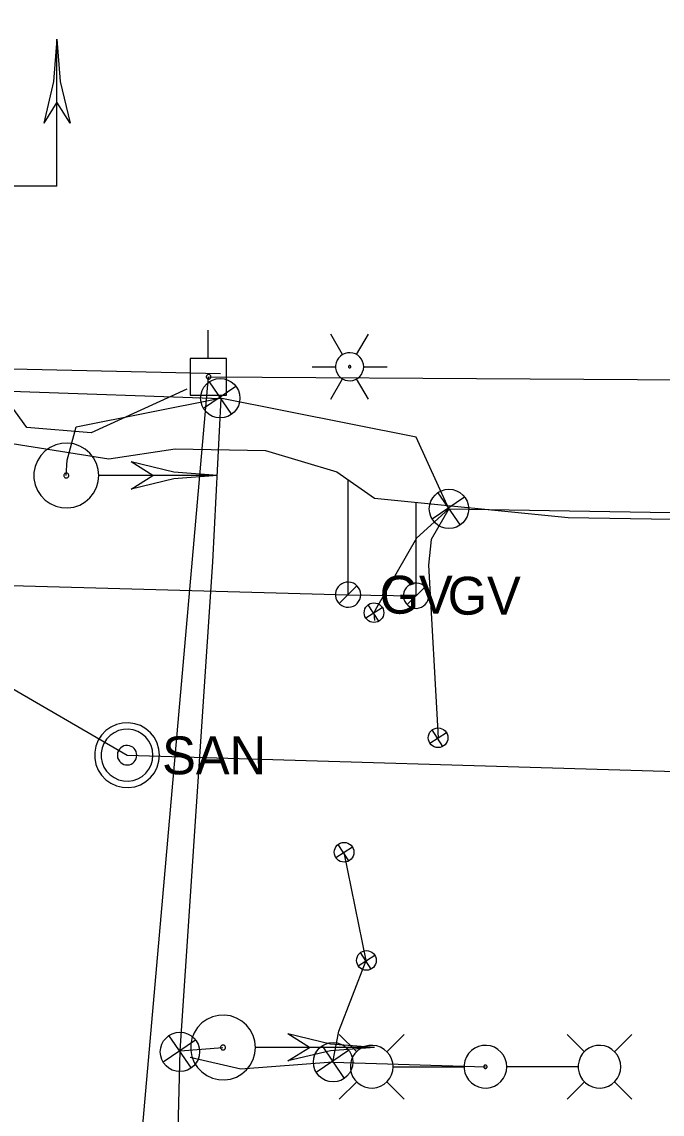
# Model space of a CAD drawing. Extents: x 596028 to 606371, y 330010 to 403088.
# Drawn here: x 605136.1 to 605201.2, y 349899.9 to 350011 of the extents above; entities that cross this region are included whole.
import ezdxf

# ---------------------------------------------------------------- set-up
doc = ezdxf.new("R2010")
doc.units = 0
for name, color, linetype in [('E_LTG', 7, 'Continuous'), ('E_LTG_CID', 7, 'Continuous'), ('E_SIG', 7, 'Continuous'), ('E_SIG_Conduit', 7, 'Continuous'), ('E_UTL_EPowerPole', 7, 'Continuous'), ('E_UTL_G', 7, 'Continuous'), ('E_UTL_G_UG', 7, 'Continuous'), ('E_UTL_Loop_UG', 7, 'Continuous'), ('E_UTL_Overhead', 7, 'Continuous'), ('E_UTL_SAN_MH', 7, 'Continuous'), ('E_UTL_SAN_UG', 7, 'Continuous'), ('E_UTL_TV_UG', 7, 'Continuous')]:
    doc.layers.add(name, color=color, linetype=linetype)

# ---------------------------------------------------------------- blocks, each defined once
blk = doc.blocks.new('_U335')
at = {"layer": 'E_SIG'}
for p, q in [((0, 6.1), (0, -6.1)), ((-6.09, 0.4), (6.1, 0.4))]:
    blk.add_line(p, q, dxfattribs=at)
blk.add_circle((0, 0.01), 6.1, dxfattribs=at)
blk = doc.blocks.new('_U339')
at = {"layer": 'E_SIG'}
for p, q in [((-6.09, 0.4), (6.1, 0.4)), ((0, 6.1), (0, -6.1))]:
    blk.add_line(p, q, dxfattribs=at)
blk.add_circle((0, 0.01), 6.1, dxfattribs=at)
blk = doc.blocks.new('_U340')
at = {"layer": 'E_SIG'}
for p, q in [((-6.09, 0.4), (6.1, 0.4)), ((0, 6.1), (0, -6.1))]:
    blk.add_line(p, q, dxfattribs=at)
blk.add_circle((0, 0.01), 6.1, dxfattribs=at)
blk = doc.blocks.new('_U341')
at = {"layer": 'E_SIG'}
for p, q in [((-6.09, 0.4), (6.1, 0.4)), ((0, 6.1), (0, -6.1))]:
    blk.add_line(p, q, dxfattribs=at)
blk.add_circle((0, 0.01), 6.1, dxfattribs=at)
blk = doc.blocks.new('_U342')
at = {"layer": 'E_SIG'}
for p, q in [((-6.09, 0.4), (6.1, 0.4)), ((0, 6.1), (0, -6.1))]:
    blk.add_line(p, q, dxfattribs=at)
blk.add_circle((0, 0.01), 6.1, dxfattribs=at)
blk = doc.blocks.new('_U348')
at = {"layer": 'E_SIG'}
for p, q in [((0, 6.1), (0, -6.1)), ((-6.09, 0.4), (6.1, 0.4))]:
    blk.add_line(p, q, dxfattribs=at)
blk.add_circle((0, 0.01), 6.1, dxfattribs=at)
blk = doc.blocks.new('_U349')
at = {"layer": 'E_SIG'}
for p, q in [((0, 6.1), (0, -6.1)), ((-6.09, 0.4), (6.1, 0.4))]:
    blk.add_line(p, q, dxfattribs=at)
blk.add_circle((0, 0.01), 6.1, dxfattribs=at)
blk = doc.blocks.new('_U355')
at = {"layer": 'E_SIG'}
for p, q in [((0, 6.1), (0, -6.1)), ((-6.09, 0.4), (6.1, 0.4))]:
    blk.add_line(p, q, dxfattribs=at)
blk.add_circle((0, 0.01), 6.1, dxfattribs=at)
blk = doc.blocks.new('ACAD_PROXY_ENTITY_15')
at = {"layer": 'E_LTG'}
for points in [[(1843663.8, 1030159.59), (1843660.17, 1030165.87)], [(1843668.16, 1030159.59), (1843671.79, 1030165.87)], [(1843670.34, 1030155.82), (1843670.26, 1030156.64), (1843670.02, 1030157.44), (1843669.64, 1030158.17), (1843669.13, 1030158.82), (1843668.51, 1030159.36), (1843667.79, 1030159.78), (1843667.01, 1030160.05), (1843666.19, 1030160.17), (1843665.36, 1030160.13), (1843664.56, 1030159.93), (1843663.8, 1030159.59), (1843663.13, 1030159.11), (1843662.56, 1030158.51), (1843662.11, 1030157.81), (1843661.8, 1030157.04), (1843661.64, 1030156.23), (1843661.64, 1030155.4), (1843661.8, 1030154.59), (1843662.11, 1030153.82), (1843662.56, 1030153.12), (1843663.13, 1030152.52), (1843663.8, 1030152.04), (1843664.56, 1030151.7), (1843665.36, 1030151.51), (1843666.19, 1030151.47), (1843667.01, 1030151.58), (1843667.79, 1030151.85), (1843668.51, 1030152.27), (1843669.13, 1030152.81), (1843669.64, 1030153.46), (1843670.02, 1030154.2), (1843670.26, 1030154.99), (1843670.34, 1030155.82)], [(1843670.34, 1030155.82), (1843670.26, 1030156.64), (1843670.02, 1030157.44), (1843669.64, 1030158.17), (1843669.13, 1030158.82), (1843668.51, 1030159.36), (1843667.79, 1030159.78), (1843667.01, 1030160.05), (1843666.19, 1030160.17), (1843665.36, 1030160.13), (1843664.56, 1030159.93), (1843663.8, 1030159.59), (1843663.13, 1030159.11), (1843662.56, 1030158.51), (1843662.11, 1030157.81), (1843661.8, 1030157.04), (1843661.64, 1030156.23), (1843661.64, 1030155.4), (1843661.8, 1030154.59), (1843662.11, 1030153.82), (1843662.56, 1030153.12), (1843663.13, 1030152.52), (1843663.8, 1030152.04), (1843664.56, 1030151.7), (1843665.36, 1030151.51), (1843666.19, 1030151.47), (1843667.01, 1030151.58), (1843667.79, 1030151.85), (1843668.51, 1030152.27), (1843669.13, 1030152.81), (1843669.64, 1030153.46), (1843670.02, 1030154.2), (1843670.26, 1030154.99), (1843670.34, 1030155.82)], [(1843670.34, 1030155.82), (1843670.26, 1030156.64), (1843670.02, 1030157.44), (1843669.64, 1030158.17), (1843669.13, 1030158.82), (1843668.51, 1030159.36), (1843667.79, 1030159.78), (1843667.01, 1030160.05), (1843666.19, 1030160.17), (1843665.36, 1030160.13), (1843664.56, 1030159.93), (1843663.8, 1030159.59), (1843663.13, 1030159.11), (1843662.56, 1030158.51), (1843662.11, 1030157.81), (1843661.8, 1030157.04), (1843661.64, 1030156.23), (1843661.64, 1030155.4), (1843661.8, 1030154.59), (1843662.11, 1030153.82), (1843662.56, 1030153.12), (1843663.13, 1030152.52), (1843663.8, 1030152.04), (1843664.56, 1030151.7), (1843665.36, 1030151.51), (1843666.19, 1030151.47), (1843667.01, 1030151.58), (1843667.79, 1030151.85), (1843668.51, 1030152.27), (1843669.13, 1030152.81), (1843669.64, 1030153.46), (1843670.02, 1030154.2), (1843670.26, 1030154.99), (1843670.34, 1030155.82)], [(1843654.37, 1030155.82), (1843661.62, 1030155.82)], [(1843666.34, 1030155.82), (1843666.34, 1030155.88), (1843666.32, 1030155.95), (1843666.29, 1030156.01), (1843666.24, 1030156.07), (1843666.19, 1030156.11), (1843666.13, 1030156.15), (1843666.07, 1030156.17), (1843666, 1030156.18), (1843665.93, 1030156.18), (1843665.86, 1030156.16), (1843665.8, 1030156.13), (1843665.74, 1030156.09), (1843665.69, 1030156.04), (1843665.66, 1030155.98), (1843665.63, 1030155.92), (1843665.62, 1030155.85), (1843665.62, 1030155.78), (1843665.63, 1030155.71), (1843665.66, 1030155.65), (1843665.69, 1030155.59), (1843665.74, 1030155.54), (1843665.8, 1030155.5), (1843665.86, 1030155.47), (1843665.93, 1030155.46), (1843666, 1030155.45), (1843666.07, 1030155.46), (1843666.13, 1030155.49), (1843666.19, 1030155.52), (1843666.24, 1030155.57), (1843666.29, 1030155.62), (1843666.32, 1030155.68), (1843666.34, 1030155.75), (1843666.34, 1030155.82)], [(1843670.34, 1030155.82), (1843677.59, 1030155.82)], [(1843660.17, 1030145.76), (1843663.8, 1030152.04)], [(1843671.79, 1030145.76), (1843668.16, 1030152.04)]]:
    blk.add_lwpolyline(points, dxfattribs=at)

msp = doc.modelspace()

# ---------------------------------------------------------------- linework, layer by layer
at = {"layer": 'E_LTG'}
for points in [[(605170.17, 349906.19), (605168.39, 349907.97)], [(605173.22, 349906.19), (605175, 349907.97)], [(605193.34, 349906.2), (605191.56, 349907.97)], [(605196.39, 349906.2), (605198.17, 349907.97)], [(605173.87, 349904.67), (605173.83, 349905.08), (605173.72, 349905.48), (605173.53, 349905.85), (605173.27, 349906.17), (605172.96, 349906.44), (605172.6, 349906.65), (605172.21, 349906.79), (605171.8, 349906.84), (605171.39, 349906.82), (605170.98, 349906.73), (605170.61, 349906.56), (605170.27, 349906.32), (605169.99, 349906.02), (605169.76, 349905.67), (605169.61, 349905.28), (605169.53, 349904.88), (605169.53, 349904.46), (605169.61, 349904.06), (605169.76, 349903.67), (605169.99, 349903.33), (605170.27, 349903.03), (605170.61, 349902.79), (605170.98, 349902.62), (605171.39, 349902.52), (605171.8, 349902.5), (605172.21, 349902.56), (605172.6, 349902.69), (605172.96, 349902.9), (605173.27, 349903.17), (605173.53, 349903.5), (605173.72, 349903.86), (605173.83, 349904.26), (605173.87, 349904.67)], [(605185.44, 349904.67), (605185.4, 349905.08), (605185.28, 349905.48), (605185.09, 349905.85), (605184.84, 349906.17), (605184.52, 349906.44), (605184.17, 349906.65), (605183.77, 349906.79), (605183.37, 349906.84), (605182.95, 349906.82), (605182.55, 349906.73), (605182.17, 349906.56), (605181.84, 349906.32), (605181.55, 349906.02), (605181.33, 349905.67), (605181.17, 349905.28), (605181.1, 349904.88), (605181.1, 349904.46), (605181.17, 349904.06), (605181.33, 349903.67), (605181.55, 349903.33), (605181.84, 349903.03), (605182.17, 349902.79), (605182.55, 349902.62), (605182.95, 349902.52), (605183.37, 349902.5), (605183.77, 349902.56), (605184.17, 349902.69), (605184.52, 349902.9), (605184.84, 349903.17), (605185.09, 349903.5), (605185.28, 349903.86), (605185.4, 349904.26), (605185.44, 349904.67)], [(605197.04, 349904.67), (605197, 349905.08), (605196.88, 349905.48), (605196.69, 349905.85), (605196.44, 349906.17), (605196.13, 349906.44), (605195.77, 349906.65), (605195.38, 349906.79), (605194.97, 349906.84), (605194.55, 349906.82), (605194.15, 349906.73), (605193.78, 349906.56), (605193.44, 349906.32), (605193.15, 349906.02), (605192.93, 349905.67), (605192.78, 349905.28), (605192.7, 349904.88), (605192.7, 349904.46), (605192.78, 349904.06), (605192.93, 349903.67), (605193.15, 349903.33), (605193.44, 349903.03), (605193.78, 349902.79), (605194.15, 349902.62), (605194.55, 349902.52), (605194.97, 349902.5), (605195.38, 349902.56), (605195.77, 349902.69), (605196.13, 349902.9), (605196.44, 349903.17), (605196.69, 349903.5), (605196.88, 349903.86), (605197, 349904.26), (605197.04, 349904.67)], [(605173.91, 349904.67), (605181.09, 349904.67)], [(605183.43, 349904.67), (605183.43, 349904.7), (605183.42, 349904.73), (605183.4, 349904.76), (605183.38, 349904.79), (605183.36, 349904.81), (605183.33, 349904.82), (605183.3, 349904.83), (605183.27, 349904.84), (605183.24, 349904.84), (605183.21, 349904.83), (605183.18, 349904.82), (605183.15, 349904.8), (605183.13, 349904.77), (605183.11, 349904.75), (605183.1, 349904.72), (605183.1, 349904.69), (605183.1, 349904.66), (605183.1, 349904.62), (605183.11, 349904.59), (605183.13, 349904.57), (605183.15, 349904.55), (605183.18, 349904.53), (605183.21, 349904.51), (605183.24, 349904.51), (605183.27, 349904.5), (605183.3, 349904.51), (605183.33, 349904.52), (605183.36, 349904.54), (605183.38, 349904.56), (605183.4, 349904.58), (605183.42, 349904.61), (605183.43, 349904.64), (605183.43, 349904.67)], [(605192.65, 349904.67), (605185.47, 349904.67)], [(605170.17, 349903.15), (605168.39, 349901.37)], [(605173.22, 349903.15), (605175, 349901.37)], [(605193.34, 349903.15), (605191.56, 349901.37)], [(605196.39, 349903.15), (605198.17, 349901.37)]]:
    msp.add_lwpolyline(points, dxfattribs=at)
at = {"layer": 'E_LTG_CID'}
msp.add_lwpolyline([(605167.76, 349905.13), (605183.26, 349904.67)], dxfattribs=at)
at = {"layer": 'E_SIG'}
for points in [[(605139.69, 350009.2), (605139.35, 350004.88), (605138.35, 350000.66)], [(605139.69, 349994.26), (605139.69, 350009.2)], [(605139.69, 350009.2), (605140.02, 350004.88), (605141.02, 350000.66)], [(605139.69, 350002.8), (605138.35, 350000.66)], [(605141.02, 350000.66), (605139.69, 350002.8)], [(605139.69, 349994.26), (605113.05, 349994.26)], [(605143.93, 349964.81), (605143.87, 349965.44), (605143.7, 349966.04), (605143.41, 349966.6), (605143.02, 349967.09), (605142.55, 349967.5), (605142.01, 349967.81), (605141.41, 349968.02), (605140.79, 349968.11), (605140.16, 349968.08), (605139.56, 349967.93), (605138.98, 349967.67), (605138.47, 349967.31), (605138.04, 349966.85), (605137.7, 349966.32), (605137.47, 349965.74), (605137.35, 349965.13), (605137.35, 349964.5), (605137.47, 349963.88), (605137.7, 349963.3), (605138.04, 349962.77), (605138.47, 349962.32), (605138.98, 349961.95), (605139.56, 349961.69), (605140.16, 349961.55), (605140.79, 349961.52), (605141.41, 349961.6), (605142.01, 349961.81), (605142.55, 349962.12), (605143.02, 349962.53), (605143.41, 349963.03), (605143.7, 349963.59), (605143.87, 349964.19), (605143.93, 349964.81)], [(605156.03, 349964.81), (605151.58, 349965.16), (605147.23, 349966.19)], [(605149.44, 349964.81), (605147.23, 349966.19)], [(605140.89, 349964.81), (605140.88, 349964.86), (605140.87, 349964.91), (605140.85, 349964.95), (605140.82, 349964.99), (605140.78, 349965.02), (605140.74, 349965.04), (605140.69, 349965.06), (605140.65, 349965.06), (605140.6, 349965.06), (605140.55, 349965.05), (605140.51, 349965.03), (605140.47, 349965), (605140.44, 349964.97), (605140.41, 349964.93), (605140.39, 349964.88), (605140.38, 349964.84), (605140.38, 349964.79), (605140.39, 349964.74), (605140.41, 349964.7), (605140.44, 349964.66), (605140.47, 349964.62), (605140.51, 349964.59), (605140.55, 349964.57), (605140.6, 349964.56), (605140.65, 349964.56), (605140.69, 349964.57), (605140.74, 349964.58), (605140.78, 349964.61), (605140.82, 349964.64), (605140.85, 349964.68), (605140.87, 349964.72), (605140.88, 349964.76), (605140.89, 349964.81)], [(605156.03, 349964.81), (605143.99, 349964.81)], [(605156.03, 349964.81), (605151.58, 349964.47), (605147.23, 349963.44)], [(605147.23, 349963.44), (605149.44, 349964.81)], [(605159.87, 349906.63), (605159.81, 349907.26), (605159.64, 349907.86), (605159.35, 349908.42), (605158.96, 349908.91), (605158.49, 349909.32), (605157.94, 349909.63), (605157.35, 349909.84), (605156.73, 349909.93), (605156.1, 349909.9), (605155.49, 349909.75), (605154.92, 349909.49), (605154.41, 349909.13), (605153.98, 349908.67), (605153.64, 349908.14), (605153.41, 349907.56), (605153.29, 349906.95), (605153.29, 349906.32), (605153.41, 349905.7), (605153.64, 349905.12), (605153.98, 349904.59), (605154.41, 349904.14), (605154.92, 349903.77), (605155.49, 349903.51), (605156.1, 349903.37), (605156.73, 349903.34), (605157.35, 349903.42), (605157.94, 349903.63), (605158.49, 349903.94), (605158.96, 349904.35), (605159.35, 349904.85), (605159.64, 349905.41), (605159.81, 349906.01), (605159.87, 349906.63)], [(605171.97, 349906.63), (605167.52, 349906.98), (605163.17, 349908.01)], [(605165.37, 349906.63), (605163.17, 349908.01)], [(605156.83, 349906.63), (605156.82, 349906.68), (605156.81, 349906.73), (605156.79, 349906.77), (605156.76, 349906.81), (605156.72, 349906.84), (605156.68, 349906.86), (605156.63, 349906.88), (605156.59, 349906.88), (605156.54, 349906.88), (605156.49, 349906.87), (605156.45, 349906.85), (605156.41, 349906.82), (605156.38, 349906.79), (605156.35, 349906.75), (605156.33, 349906.7), (605156.32, 349906.66), (605156.32, 349906.61), (605156.33, 349906.56), (605156.35, 349906.52), (605156.38, 349906.48), (605156.41, 349906.44), (605156.45, 349906.41), (605156.49, 349906.39), (605156.54, 349906.38), (605156.59, 349906.38), (605156.63, 349906.39), (605156.68, 349906.4), (605156.72, 349906.43), (605156.76, 349906.46), (605156.79, 349906.5), (605156.81, 349906.54), (605156.82, 349906.58), (605156.83, 349906.63)], [(605171.97, 349906.63), (605159.93, 349906.63)], [(605171.97, 349906.63), (605167.52, 349906.29), (605163.17, 349905.26)], [(605163.17, 349905.26), (605165.37, 349906.63)]]:
    msp.add_lwpolyline(points, dxfattribs=at)
at = {"layer": 'E_SIG_Conduit'}
for points in [[(605106.99, 349992.73), (605107.98, 349991.81), (605116.34, 349983.97), (605127.8, 349974.47), (605135, 349973.4), (605156.38, 349972.65)], [(605136.25, 349822.64), (605150.5, 349858.54), (605150.93, 349861.69), (605151.13, 349863.74), (605152.2, 349906.29), (605155.53, 349956.04), (605156.38, 349972.65)], [(605140.63, 349964.81), (605140.72, 349966.39), (605141.63, 349969.78), (605156.3, 349972.67)], [(605179.55, 349961.42), (605176.22, 349968.72), (605156.3, 349972.67)], [(605179.55, 349961.42), (605372.08, 349958.25), (605400.36, 349957.61), (605410.04, 349956.99)], [(605152.2, 349906.29), (605156.57, 349906.63)], [(605167.76, 349905.13), (605158.38, 349904.42), (605153.23, 349905.6)]]:
    msp.add_lwpolyline(points, dxfattribs=at)
at = {"layer": 'E_UTL_EPowerPole'}
for points in [[(605155.08, 349976.7), (605155.08, 349979.6)], [(605156.92, 349976.7), (605153.23, 349976.7)], [(605153.23, 349976.7), (605153.23, 349973)], [(605156.92, 349973), (605156.92, 349976.7)], [(605155.35, 349974.85), (605155.34, 349974.9), (605155.33, 349974.94), (605155.31, 349974.98), (605155.28, 349975.02), (605155.25, 349975.05), (605155.21, 349975.07), (605155.16, 349975.08), (605155.12, 349975.09), (605155.07, 349975.09), (605155.03, 349975.08), (605154.99, 349975.06), (605154.95, 349975.03), (605154.92, 349975), (605154.9, 349974.96), (605154.88, 349974.92), (605154.87, 349974.88), (605154.87, 349974.83), (605154.88, 349974.79), (605154.9, 349974.74), (605154.92, 349974.71), (605154.95, 349974.67), (605154.99, 349974.65), (605155.03, 349974.63), (605155.07, 349974.62), (605155.12, 349974.61), (605155.16, 349974.62), (605155.21, 349974.64), (605155.25, 349974.66), (605155.28, 349974.69), (605155.31, 349974.72), (605155.33, 349974.76), (605155.34, 349974.81), (605155.35, 349974.85)], [(605153.23, 349973), (605156.92, 349973)]]:
    msp.add_lwpolyline(points, dxfattribs=at)
at = {"layer": 'E_UTL_G'}
for points in [[(605170.58, 349952.69), (605170.55, 349952.93), (605170.49, 349953.17), (605170.37, 349953.38), (605170.22, 349953.57), (605170.04, 349953.73), (605169.83, 349953.86), (605169.6, 349953.94), (605169.35, 349953.97), (605169.11, 349953.96), (605168.87, 349953.9), (605168.65, 349953.8), (605168.45, 349953.66), (605168.28, 349953.48), (605168.15, 349953.28), (605168.06, 349953.05), (605168.02, 349952.81), (605168.02, 349952.57), (605168.06, 349952.33), (605168.15, 349952.1), (605168.28, 349951.9), (605168.45, 349951.72), (605168.65, 349951.58), (605168.87, 349951.48), (605169.11, 349951.42), (605169.35, 349951.41), (605169.6, 349951.44), (605169.83, 349951.52), (605170.04, 349951.64), (605170.22, 349951.8), (605170.37, 349952), (605170.49, 349952.21), (605170.55, 349952.45), (605170.58, 349952.69)], [(605168.39, 349951.78), (605170.2, 349953.6)], [(605177.5, 349952.59), (605177.47, 349952.83), (605177.4, 349953.06), (605177.29, 349953.28), (605177.14, 349953.47), (605176.96, 349953.63), (605176.75, 349953.75), (605176.52, 349953.83), (605176.27, 349953.87), (605176.03, 349953.86), (605175.79, 349953.8), (605175.57, 349953.7), (605175.37, 349953.56), (605175.2, 349953.38), (605175.07, 349953.17), (605174.98, 349952.95), (605174.94, 349952.71), (605174.94, 349952.46), (605174.98, 349952.22), (605175.07, 349952), (605175.2, 349951.79), (605175.37, 349951.62), (605175.57, 349951.47), (605175.79, 349951.37), (605176.03, 349951.32), (605176.27, 349951.3), (605176.52, 349951.34), (605176.75, 349951.42), (605176.96, 349951.54), (605177.14, 349951.7), (605177.29, 349951.89), (605177.4, 349952.11), (605177.47, 349952.34), (605177.5, 349952.59)], [(605175.31, 349951.68), (605177.12, 349953.49)]]:
    msp.add_lwpolyline(points, dxfattribs=at)
at = {"layer": 'E_UTL_G_UG'}
for points in [[(605125.36, 349984.66), (605132.76, 349976.09), (605134.48, 349968.17), (605144.96, 349966.51), (605151.71, 349967.53), (605160.9, 349967.35), (605168.14, 349965.2), (605171.97, 349962.5), (605191.69, 349960.55), (605263.6, 349959.38), (605303.77, 349959.62), (605341.69, 349958.47), (605364.55, 349957.47), (605418.62, 349955.69), (605447.68, 349956.73), (605494.96, 349954.84), (605495.12, 349948.44), (605505.72, 349947.87), (605505.71, 349947.88), (605548.57, 349947.39), (605561.02, 349949.8), (605573.83, 349948.32), (605583.22, 349947.39), (605623.72, 349945.45)], [(605169.29, 349952.69), (605169.29, 349964.38)], [(605169.29, 349952.69), (605176.21, 349952.59), (605176.21, 349962.08)], [(604797.56, 349955.68), (604807.59, 349955.39), (604836.44, 349954.33), (604859.25, 349954.54), (604937.34, 349952.88), (604995.37, 349952.58), (605059.43, 349951.99), (605132.59, 349953.68), (605169.29, 349952.69)]]:
    msp.add_lwpolyline(points, dxfattribs=at)
at = {"layer": 'E_UTL_Loop_UG'}
for points in [[(605179.55, 349961.42), (605176.25, 349958.43), (605172.19, 349951.36), (605171.93, 349950.86), (605171.97, 349950.06)], [(605179.55, 349961.42), (605177.75, 349958.31), (605177.47, 349955.68), (605178.44, 349938.14)], [(605167.76, 349905.13), (605168.36, 349908.29), (605171.15, 349915.48), (605168.89, 349926.48)]]:
    msp.add_lwpolyline(points, dxfattribs=at)
at = {"layer": 'E_UTL_Overhead'}
for points in [[(603181.28, 350035.1), (603329.32, 350032.13), (603487.19, 350051.84), (603697.5, 350053.11), (603794.73, 350045.64), (603986.8, 350030.72), (604135.55, 350019.1), (604355.8, 350001.36), (604456.04, 349993.24), (604557.11, 349986.14), (604654.49, 349982.64), (604747.33, 349981.14), (604855.96, 349980.06), (604969.76, 349979.4), (605156.33, 349975.18)], [(605143.81, 349749.74), (605141.52, 349819.92), (605155.11, 349974.85), (605253.26, 349974.25), (605333.85, 349972.88), (605354.11, 349970.8), (605513.44, 349968.29), (605659.83, 349966.5)]]:
    msp.add_lwpolyline(points, dxfattribs=at)
at = {"layer": 'E_UTL_SAN_MH'}
for points in [[(605150.11, 349936.36), (605150.05, 349936.99), (605149.88, 349937.59), (605149.59, 349938.15), (605149.2, 349938.64), (605148.73, 349939.05), (605148.19, 349939.37), (605147.59, 349939.57), (605146.97, 349939.66), (605146.34, 349939.63), (605145.73, 349939.48), (605145.16, 349939.22), (605144.65, 349938.86), (605144.22, 349938.4), (605143.88, 349937.88), (605143.65, 349937.29), (605143.53, 349936.68), (605143.53, 349936.05), (605143.65, 349935.43), (605143.88, 349934.85), (605144.22, 349934.32), (605144.65, 349933.87), (605145.16, 349933.51), (605145.73, 349933.25), (605146.34, 349933.1), (605146.97, 349933.07), (605147.59, 349933.16), (605148.19, 349933.36), (605148.73, 349933.68), (605149.2, 349934.09), (605149.59, 349934.58), (605149.88, 349935.14), (605150.05, 349935.74), (605150.11, 349936.36)], [(605149.45, 349936.36), (605149.41, 349936.86), (605149.27, 349937.35), (605149.04, 349937.79), (605148.72, 349938.19), (605148.35, 349938.51), (605147.91, 349938.77), (605147.44, 349938.93), (605146.94, 349939), (605146.44, 349938.98), (605145.95, 349938.86), (605145.49, 349938.65), (605145.09, 349938.36), (605144.74, 349938), (605144.47, 349937.57), (605144.28, 349937.11), (605144.19, 349936.61), (605144.19, 349936.11), (605144.28, 349935.62), (605144.47, 349935.15), (605144.74, 349934.73), (605145.09, 349934.37), (605145.49, 349934.08), (605145.95, 349933.87), (605146.44, 349933.75), (605146.94, 349933.73), (605147.44, 349933.8), (605147.91, 349933.96), (605148.35, 349934.21), (605148.72, 349934.54), (605149.04, 349934.94), (605149.27, 349935.38), (605149.41, 349935.86), (605149.45, 349936.36)], [(605147.8, 349936.36), (605147.79, 349936.55), (605147.73, 349936.73), (605147.65, 349936.9), (605147.53, 349937.05), (605147.39, 349937.17), (605147.23, 349937.26), (605147.05, 349937.33), (605146.86, 349937.35), (605146.67, 349937.34), (605146.49, 349937.3), (605146.32, 349937.22), (605146.17, 349937.11), (605146.04, 349936.98), (605145.93, 349936.82), (605145.86, 349936.64), (605145.83, 349936.46), (605145.83, 349936.27), (605145.86, 349936.08), (605145.93, 349935.91), (605146.04, 349935.75), (605146.17, 349935.62), (605146.32, 349935.51), (605146.49, 349935.43), (605146.67, 349935.38), (605146.86, 349935.37), (605147.05, 349935.4), (605147.23, 349935.46), (605147.39, 349935.56), (605147.53, 349935.68), (605147.65, 349935.83), (605147.73, 349936), (605147.79, 349936.18), (605147.8, 349936.36)]]:
    msp.add_lwpolyline(points, dxfattribs=at)
at = {"layer": 'E_UTL_SAN_UG'}
for p, q in [((605091.22, 349968.71), (605146.81, 349936.36)), ((605146.81, 349936.36), (605415.84, 349928.35))]:
    msp.add_line(p, q, dxfattribs=at)
at = {"layer": 'E_UTL_TV_UG'}
msp.add_lwpolyline([(605152.91, 349973.61), (605143.16, 349969.17), (605136.62, 349969.68), (605126.92, 349983.06), (605125.1, 349994.63), (605106.36, 350055.64), (605102.25, 350084.08)], dxfattribs=at)

# ---------------------------------------------------------------- block references
at = {"layer": 'E_LTG', "xscale": 0.32808333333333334, "yscale": 0.32808333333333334}
msp.add_blockref('ACAD_PROXY_ENTITY_15', (293.37, 11998.92), dxfattribs=at)
at = {"layer": 'E_SIG_Conduit'}
for name, p, xscale, yscale, rotation in [('_U335', (605156.3, 349972.67), 0.32808333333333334, 0.3280833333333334, 34.193210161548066), ('_U349', (605179.56, 349961.41), 0.32808333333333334, 0.3280833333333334, 34.193210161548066), ('_U339', (605171.93, 349950.86), 0.16404166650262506, 0.16404166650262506, 122.69997330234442), ('_U340', (605178.45, 349938.14), 0.16404166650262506, 0.16404166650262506, 122.69997330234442), ('_U341', (605168.89, 349926.49), 0.16404166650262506, 0.16404166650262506, 122.69997330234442), ('_U342', (605171.16, 349915.49), 0.16404166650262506, 0.16404166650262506, 122.69997330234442), ('_U355', (605152.2, 349906.18), 0.32808333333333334, 0.3280833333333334, 34.193210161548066), ('_U348', (605167.77, 349905.13), 0.32808333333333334, 0.3280833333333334, 34.193210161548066)]:
    msp.add_blockref(name, p, dxfattribs=dict(at, xscale=xscale, yscale=yscale, rotation=rotation))

# ---------------------------------------------------------------- texts
at = {"layer": 'E_UTL_G'}
for p in [(605172.5, 349950.76), (605179.42, 349950.66)]:
    msp.add_text('GV', height=3.85, dxfattribs=at).set_placement(p)
at = {"layer": 'E_UTL_SAN_MH'}
msp.add_text('SAN', height=3.849, dxfattribs=at).set_placement((605150.38, 349934.42))

doc.saveas('drawing.dxf')
